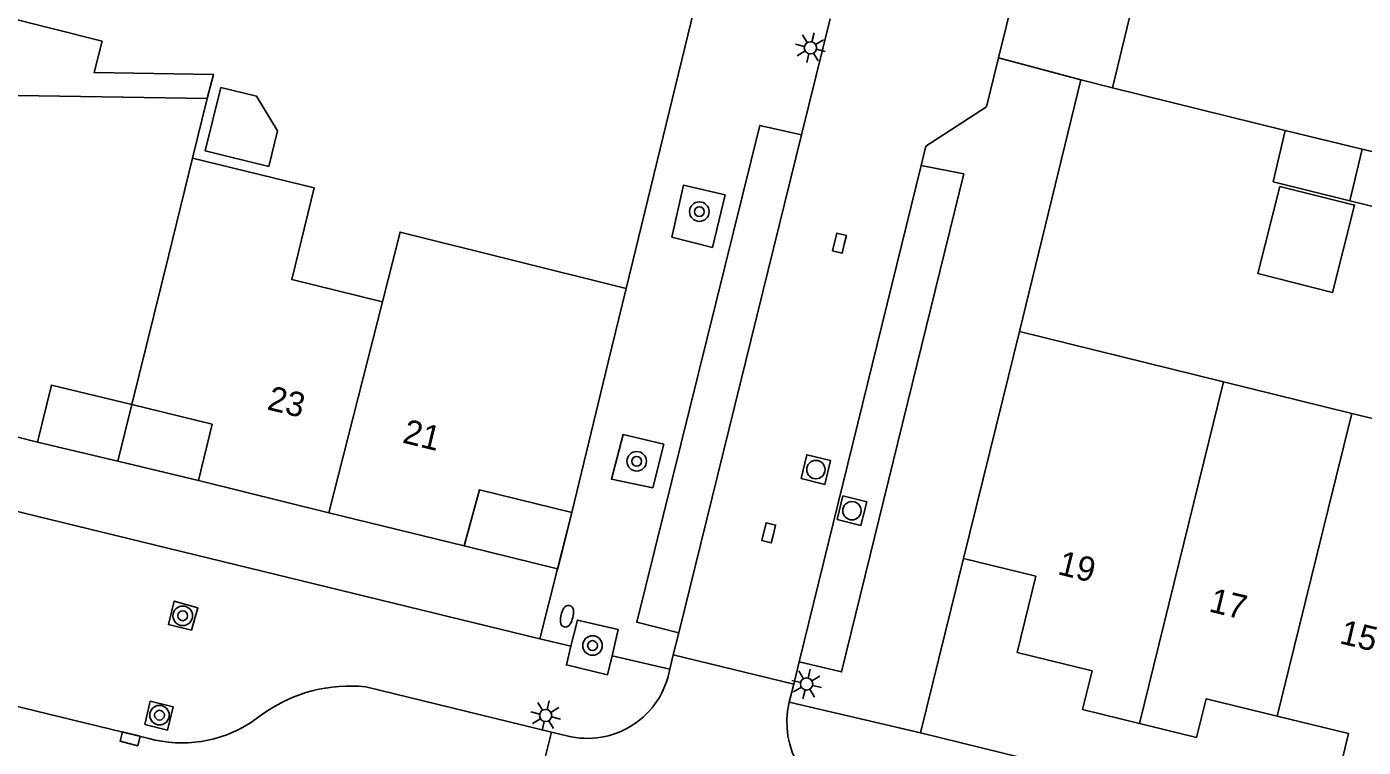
# Model space of a CAD drawing. Extents: x 128000 to 131008, y 398996 to 402500.
# Drawn here: x 128054.3 to 128108.9, y 399356.7 to 399386.2 of the extents above; entities that cross this region are included whole.
import ezdxf

# ---------------------------------------------------------------- set-up
doc = ezdxf.new("R2010")
doc.units = 0
for name, color, linetype in [('gg-afsc-muur', 7, 'Continuous'), ('gg-anno-huisnummerreeks BGT', 7, 'Continuous'), ('gg-bbg-bijgebouw', 7, 'Continuous'), ('gg-bbg-gedigitaliseerde bebouwing', 7, 'Continuous'), ('gg-bbg-gedigitaliseerde bijgebouw', 7, 'Continuous'), ('gg-bbg-hoofdgebouw', 7, 'Continuous'), ('gg-bbg-luifel en loopbrug', 7, 'Continuous'), ('gg-bbg-tussenscheiding', 7, 'Continuous'), ('gg-knt-verharding', 7, 'Continuous'), ('gg-knt-verharding nz', 7, 'Continuous'), ('gt-grn-weggrens', 7, 'Continuous'), ('gt-symb-boom', 7, 'Continuous'), ('gt-symb-brandkraan', 7, 'Continuous'), ('gt-symb-kolk', 7, 'Continuous'), ('gt-symb-lichtmast', 7, 'Continuous'), ('gt-symb-rioolschacht', 7, 'Continuous')]:
    doc.layers.add(name, color=color, linetype=linetype)

# ---------------------------------------------------------------- blocks, each defined once
blk = doc.blocks.new('gt0-BOOM')
at = {"layer": 'gt-symb-boom'}
for radius in [0.4, 0.2]:
    blk.add_circle((0, 0), radius, dxfattribs=at)
blk = doc.blocks.new('gt0-LMAST')
at = {"layer": 'gt-symb-lichtmast'}
for p, q in [((-0.005, 0.246), (-0.005, 0.621)), ((-0.182, 0.173), (-0.447, 0.438)), ((0.172, 0.173), (0.437, 0.438)), ((-0.255, -0.004), (-0.63, -0.004)), ((-0.182, -0.181), (-0.447, -0.446)), ((-0.005, -0.254), (-0.005, -0.629)), ((0.437, -0.446), (0.172, -0.181)), ((0.245, -0.004), (0.62, -0.004))]:
    blk.add_line(p, q, dxfattribs=at)
blk.add_circle((-0.005, -0.004), 0.25, dxfattribs=at)
blk = doc.blocks.new('gt0-KOLK')
at = {"layer": 'gt-symb-kolk'}
blk.add_lwpolyline([(0, 0), (0.375, 0), (0.375, 0.4), (-0.375, 0.4), (-0.375, 0), (0, 0)], dxfattribs=at)
blk = doc.blocks.new('gt0-BR')
at = {"layer": 'gt-symb-brandkraan'}
for centre, radius, start, end in [((-0.244, 0), 0.206, 107.5669, 252.4331), ((0.599, -2.664), 3, 106.892, 107.5669), ((0, -0.691), 0.938, 73.108, 106.892), ((-0.599, -2.664), 3, 72.4331, 73.108), ((0.244, 0), 0.206, 287.567, 72.4331), ((0.599, 2.664), 3, 252.4331, 253.108), ((0, 0.691), 0.938, 253.108, 286.8921), ((-0.599, 2.664), 3, 286.8921, 287.567)]:
    blk.add_arc(centre, radius, start, end, dxfattribs=at)
blk = doc.blocks.new('gt0-RS')
at = {"layer": 'gt-symb-rioolschacht'}
blk.add_lwpolyline([(-0.5, -0.5), (0.5, -0.5), (0.5, 0.5), (-0.5, 0.5)], close=True, dxfattribs=at)
blk.add_circle((0, 0), 0.375, dxfattribs=at)

msp = doc.modelspace()

# ---------------------------------------------------------------- linework, layer by layer
at = {"layer": 'gg-afsc-muur'}
for p, q in [((128078.759, 399375.495), (128081.75, 399387.82)), ((128097.35, 399384.04), (128094.84, 399373.737)), ((128098.643, 399383.719), (128097.35, 399384.04)), ((128105.7, 399381.97), (128098.643, 399383.719))]:
    msp.add_line(p, q, dxfattribs=at)
at = {"layer": 'gg-bbg-bijgebouw'}
for p, q in [((128105.7, 399381.97), (128105.22, 399379.86)), ((128108.86, 399381.2), (128105.7, 399381.97)), ((128108.35, 399379.09), (128108.86, 399381.2)), ((128105.22, 399379.86), (128108.35, 399379.09))]:
    msp.add_line(p, q, dxfattribs=at)
at = {"layer": 'gg-bbg-gedigitaliseerde bebouwing'}
for p, q in [((128052.342, 399383.422), (128061.629, 399383.273)), ((128061.629, 399383.273), (128061.033, 399380.83)), ((128094.84, 399373.737), (128103.181, 399371.686)), ((128103.181, 399371.686), (128108.437, 399370.393)), ((128108.437, 399370.393), (128113.664, 399369.115))]:
    msp.add_line(p, q, dxfattribs=at)
msp.add_lwpolyline([(128061.033, 399380.83), (128066.008, 399379.617), (128065.093, 399375.868), (128068.803, 399374.961)], dxfattribs=at)
at = {"layer": 'gg-bbg-gedigitaliseerde bijgebouw'}
for points in [[(128062.191, 399383.726), (128061.553, 399381.132), (128064.148, 399380.494), (128064.506, 399381.951), (128063.647, 399383.368), (128062.191, 399383.726)], [(128105.486, 399379.68), (128108.544, 399378.912), (128107.648, 399375.342), (128104.59, 399376.11), (128105.486, 399379.68)]]:
    msp.add_lwpolyline(points, dxfattribs=at)
at = {"layer": 'gg-bbg-hoofdgebouw'}
for p, q in [((128094.84, 399373.737), (128094.16, 399370.97)), ((128094.16, 399370.97), (128092.56, 399364.46)), ((128049.122, 399370.592), (128054.69, 399369.22)), ((128061.27, 399367.64), (128066.608, 399366.329)), ((128066.608, 399366.329), (128072.14, 399364.97))]:
    msp.add_line(p, q, dxfattribs=at)
for points in [[(128078.759, 399375.495), (128069.516, 399377.807), (128068.803, 399374.961)], [(128076.54, 399366.34), (128078.03, 399372.49), (128078.759, 399375.495)], [(128054.69, 399369.22), (128055.26, 399371.55), (128058.55, 399370.749)], [(128058.55, 399370.749), (128061.83, 399369.95), (128061.27, 399367.64)], [(128072.14, 399364.97), (128072.76, 399367.27), (128076.54, 399366.34)], [(128092.56, 399364.46), (128095.51, 399363.73), (128094.75, 399360.61), (128097.81, 399359.86), (128097.42, 399358.27), (128099.75, 399357.7)], [(128099.75, 399357.7), (128102.08, 399357.13), (128102.47, 399358.71), (128105.383, 399358)], [(128105.383, 399358), (128108.3, 399357.29), (128107.91, 399355.7), (128110.241, 399355.13)]]:
    msp.add_lwpolyline(points, dxfattribs=at)
at = {"layer": 'gg-bbg-luifel en loopbrug'}
for p, q in [((128108.86, 399381.2), (128111, 399380.675)), ((128108.35, 399379.09), (128110.485, 399378.565)), ((128058.55, 399370.749), (128057.98, 399368.43)), ((128054.69, 399369.22), (128057.98, 399368.43)), ((128057.98, 399368.43), (128061.27, 399367.64)), ((128072.14, 399364.97), (128075.956, 399364.031))]:
    msp.add_line(p, q, dxfattribs=at)
for points in [[(128053.157, 399386.67), (128057.331, 399385.622), (128057.008, 399384.337), (128061.889, 399384.259), (128061.629, 399383.273)], [(128075.956, 399364.031), (128075.971, 399364.027), (128076.54, 399366.34)]]:
    msp.add_lwpolyline(points, dxfattribs=at)
at = {"layer": 'gg-bbg-tussenscheiding'}
for p, q in [((128061.033, 399380.83), (128060.061, 399376.884)), ((128058.55, 399370.749), (128060.061, 399376.884)), ((128066.608, 399366.329), (128068.803, 399374.961)), ((128099.75, 399357.7), (128103.181, 399371.686)), ((128107.462, 399366.476), (128108.437, 399370.393)), ((128105.383, 399358), (128107.462, 399366.476))]:
    msp.add_line(p, q, dxfattribs=at)
at = {"layer": 'gg-knt-verharding'}
for p, q in [((128095.416, 399390.779), (128093.989, 399384.942)), ((128098.643, 399383.719), (128100.07, 399389.6)), ((128085.928, 399381.789), (128087.098, 399386.536)), ((128075.23, 399361.16), (128021.8, 399374.21)), ((128076.54, 399366.34), (128075.956, 399364.031)), ((128090.8, 399357.32), (128092.56, 399364.46)), ((128075.956, 399364.031), (128075.23, 399361.16)), ((128080.687, 399360.515), (128080.908, 399361.414)), ((128080.54, 399359.92), (128080.687, 399360.515)), ((128085.611, 399359.313), (128080.687, 399360.515)), ((128078, 399359.695), (128078.183, 399360.471)), ((128085.611, 399359.313), (128085.834, 399360.219)), ((128049.104, 399359.563), (128059.241, 399357.089)), ((128068.11, 399359.2), (128075.703, 399357.354)), ((128085.431, 399358.58), (128085.611, 399359.313)), ((128063.4, 399357.73), (128063.941, 399358.12)), ((128074.485, 399352.472), (128075.703, 399357.354)), ((128075.703, 399357.354), (128076.341, 399357.199)), ((128144.28, 399344.21), (128090.8, 399357.32))]:
    msp.add_line(p, q, dxfattribs=at)
for points in [[(128093.989, 399384.942), (128093.5, 399382.94), (128091.02, 399381.32), (128090.826, 399380.531)], [(128085.928, 399381.789), (128084.228, 399382.178), (128079.198, 399361.844), (128080.908, 399361.414)], [(128090.826, 399380.531), (128092.567, 399380.193), (128087.569, 399359.812), (128085.834, 399360.219)], [(128080.631, 399377.608), (128082.291, 399377.18), (128082.806, 399379.33), (128081.103, 399379.724), (128080.631, 399377.608)], [(128079.846, 399367.339), (128080.3, 399369.13), (128078.637, 399369.534), (128078.156, 399367.697), (128079.846, 399367.339)], [(128060.986, 399361.526), (128061.245, 399362.432), (128060.28, 399362.708), (128060.048, 399361.75), (128060.986, 399361.526)], [(128078.183, 399360.471), (128078.437, 399361.546), (128076.766, 399361.934), (128076.504, 399360.863)], [(128076.504, 399360.863), (128076.317, 399360.102), (128078, 399359.695)], [(128059.087, 399357.668), (128060.004, 399357.431), (128060.238, 399358.389), (128059.304, 399358.61), (128059.087, 399357.668)]]:
    msp.add_lwpolyline(points, dxfattribs=at)
for centre, radius, start, end in [((128077.18, 399360.505), 3.411, 255.7655, 350.1219), ((128067.454, 399353.147), 6.088, 83.81, 125.237), ((128088.846, 399357.75), 3.514, 166.3453, 256.058), ((128060.596, 399362.11), 5.2, 254.896, 302.6274)]:
    msp.add_arc(centre, radius, start, end, dxfattribs=at)
at = {"layer": 'gg-knt-verharding nz'}
for p, q in [((128085.928, 399381.789), (128080.908, 399361.414)), ((128090.826, 399380.531), (128085.834, 399360.219))]:
    msp.add_line(p, q, dxfattribs=at)
at = {"layer": 'gt-grn-weggrens'}
for p, q in [((128093.989, 399384.942), (128097.35, 399384.04)), ((128075.23, 399361.16), (128076.504, 399360.863)), ((128078.183, 399360.471), (128080.54, 399359.92)), ((128090.8, 399357.32), (128085.431, 399358.58))]:
    msp.add_line(p, q, dxfattribs=at)

# ---------------------------------------------------------------- block references
at = {"layer": 'gt-symb-boom'}
for p in [(128081.753, 399378.649), (128079.192, 399368.433), (128060.631, 399362.11), (128077.386, 399360.892), (128059.68, 399358.043)]:
    msp.add_blockref('gt0-BOOM', p, dxfattribs=at)
at = {"layer": 'gt-symb-brandkraan', "rotation": 76.17220496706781}
msp.add_blockref('gt0-BR', (128076.339, 399362.093), dxfattribs=at)
at = {"layer": 'gt-symb-kolk'}
for p, rotation in [((128087.677, 399377.309), 76.22785456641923), ((128084.783, 399365.454), 76.22785456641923), ((128058.43, 399356.883), -13.82779503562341)]:
    msp.add_blockref('gt0-KOLK', p, dxfattribs=dict(at, rotation=rotation))
at = {"layer": 'gt-symb-lichtmast'}
for p, rotation in [((128086.291, 399385.356), 76.22785456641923), ((128086.137, 399359.325), 76.22785456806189), ((128075.475, 399358.031), -13.827795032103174)]:
    msp.add_blockref('gt0-LMAST', p, dxfattribs=dict(at, rotation=rotation))
at = {"layer": 'gt-symb-rioolschacht'}
for p, rotation in [((128086.517, 399368.093), -13.772145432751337), ((128087.991, 399366.41), -13.772145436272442)]:
    msp.add_blockref('gt0-RS', p, dxfattribs=dict(at, rotation=rotation))

# ---------------------------------------------------------------- texts
at = {"layer": 'gg-anno-huisnummerreeks BGT'}
for s, rotation, p in [('23', 346.2, (128064.037, 399370.563)), ('21', 346.2, (128069.575, 399369.203)), ('19', 346.2, (128096.36, 399363.819)), ('17', 346.3, (128102.548, 399362.293)), ('15', 346.4, (128107.886, 399360.992))]:
    msp.add_text(s, height=1, rotation=rotation, dxfattribs=at).set_placement(p)

doc.saveas('drawing.dxf')
